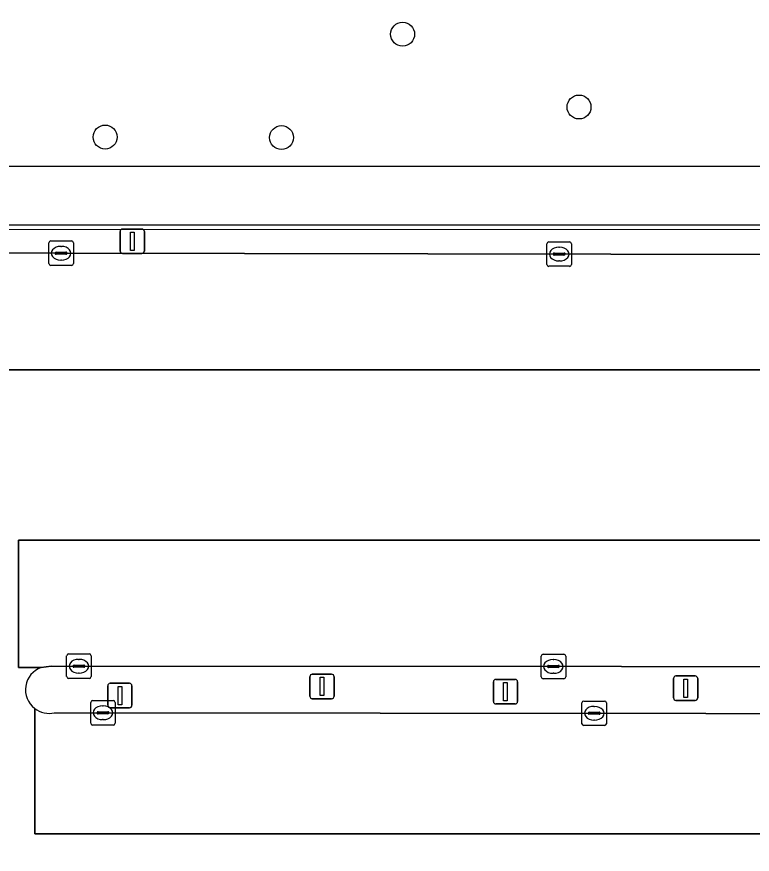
# Model space of a CAD drawing. Extents: x 160203 to 161530, y 379528 to 381797.
# Drawn here: x 161068.37 to 161098.44, y 380857.1 to 380891.34 of the extents above; entities that cross this region are included whole.
import ezdxf

# ---------------------------------------------------------------- set-up
doc = ezdxf.new("R2010")
doc.units = 0
for name, color, linetype in [('IMGEO_Berm_groen', 7, 'Continuous'), ('IMGEO_Boom', 7, 'Continuous'), ('IMGEO_Groenvoorziening', 7, 'Continuous'), ('IMGEO_Hek', 7, 'Continuous'), ('IMGEO_Kolk', 7, 'Continuous'), ('IMGEO_Lichtmast', 7, 'Continuous'), ('IMGEO_Parkeervlak_gesloten', 7, 'Continuous'), ('IMGEO_Rijbaan_lokaal_open', 7, 'Continuous'), ('IMGEO_Verkeersbordpaal', 7, 'Continuous'), ('IMGEO_Vlaggenmast', 7, 'Continuous'), ('IMGEO_Voetpad_open', 7, 'Continuous')]:
    doc.layers.add(name, color=color, linetype=linetype)

msp = doc.modelspace()

# ---------------------------------------------------------------- linework, layer by layer
at = {"layer": 'IMGEO_Berm_groen'}
for points in [[(161191.057, 380880.481), (161191.319, 380882.635), (161191.341, 380882.812), (161025.268, 380882.842)], [(161025.263, 380881.755), (161190.008, 380881.462)], [(161163.067, 380864.74), (161069.788, 380864.795), (161069.369, 380864.741)], [(161069.919, 380862.889), (161163.122, 380862.797)]]:
    msp.add_lwpolyline(points, dxfattribs=at)
for centre, radius, start, end in [((161069.7, 380863.832), 0.968, 110.0172, 232.2695), ((161069.7, 380863.831), 0.967, 232.2832, 283.0934)]:
    msp.add_arc(centre, radius, start, end, dxfattribs=at)
at = {"layer": 'IMGEO_Boom'}
for centre in [(161084.15, 380890.628), (161091.362, 380887.653), (161071.987, 380886.425), (161079.199, 380886.402)]:
    msp.add_circle(centre, 0.489, dxfattribs=at)
at = {"layer": 'IMGEO_Groenvoorziening'}
msp.add_lwpolyline([(161191.741, 380886.101), (161191.851, 380892.012), (161192.068, 380896.334), (161191.067, 380896.343), (161170.148, 380908.217), (161169.794, 380908.592), (161169.291, 380909.126), (161164.606, 380908.593), (161160.785, 380907.642), (161152.584, 380905.015), (161134.112, 380898.01), (161127.777, 380896.195), (161120.693, 380895.154), (161098.02, 380895.357), (161088.156, 380895.281), (161066.888, 380894.645), (161053.032, 380894.05), (161046.53, 380893.634), (161045.271, 380892.551), (161037.917, 380886.229), (161036.754, 380885.229), (161188.126, 380885.225)], dxfattribs=at)
at = {"layer": 'IMGEO_Hek'}
msp.add_lwpolyline([(161024.403, 380882.66), (161191.319, 380882.635)], dxfattribs=at)
at = {"layer": 'IMGEO_Kolk'}
for p, q in [((161069.687, 380881.25), (161069.687, 380882.102)), ((161069.762, 380882.176), (161070.614, 380882.176)), ((161070.175, 380881.956), (161070.2, 380881.956)), ((161070.688, 380882.102), (161070.688, 380881.25)), ((161090.051, 380881.214), (161090.051, 380882.066)), ((161090.126, 380882.14), (161090.978, 380882.14)), ((161091.052, 380882.066), (161091.052, 380881.214)), ((161069.946, 380881.67), (161069.946, 380881.682)), ((161070.384, 380881.633), (161069.986, 380881.633)), ((161069.989, 380881.719), (161070.387, 380881.719)), ((161070.43, 380881.682), (161070.43, 380881.67)), ((161090.31, 380881.634), (161090.31, 380881.646)), ((161090.748, 380881.597), (161090.35, 380881.597)), ((161090.353, 380881.683), (161090.751, 380881.683)), ((161090.539, 380881.92), (161090.564, 380881.92)), ((161090.794, 380881.646), (161090.794, 380881.634)), ((161070.198, 380881.396), (161070.173, 380881.396)), ((161090.562, 380881.36), (161090.537, 380881.36)), ((161070.614, 380881.176), (161069.762, 380881.176)), ((161090.978, 380881.14), (161090.126, 380881.14)), ((161070.415, 380864.367), (161070.415, 380865.219)), ((161070.49, 380865.293), (161071.342, 380865.293)), ((161071.416, 380865.219), (161071.416, 380864.367)), ((161089.815, 380864.356), (161089.815, 380865.208)), ((161089.89, 380865.282), (161090.742, 380865.282)), ((161090.816, 380865.208), (161090.816, 380864.356)), ((161070.717, 380864.836), (161071.115, 380864.836)), ((161070.903, 380865.073), (161070.928, 380865.073)), ((161090.117, 380864.825), (161090.515, 380864.825)), ((161090.303, 380865.062), (161090.328, 380865.062)), ((161070.674, 380864.787), (161070.674, 380864.799)), ((161071.112, 380864.75), (161070.714, 380864.75)), ((161070.926, 380864.513), (161070.901, 380864.513)), ((161071.158, 380864.799), (161071.158, 380864.787)), ((161090.074, 380864.776), (161090.074, 380864.788)), ((161090.512, 380864.739), (161090.114, 380864.739)), ((161090.326, 380864.502), (161090.301, 380864.502)), ((161090.558, 380864.788), (161090.558, 380864.776)), ((161071.342, 380864.293), (161070.49, 380864.293)), ((161090.742, 380864.282), (161089.89, 380864.282)), ((161071.398, 380862.462), (161071.398, 380863.314)), ((161071.473, 380863.388), (161072.325, 380863.388)), ((161071.886, 380863.168), (161071.911, 380863.168)), ((161072.399, 380863.314), (161072.399, 380862.462)), ((161091.483, 380862.442), (161091.483, 380863.294)), ((161091.558, 380863.368), (161092.41, 380863.368)), ((161091.971, 380863.148), (161091.996, 380863.148)), ((161092.484, 380863.294), (161092.484, 380862.442)), ((161071.657, 380862.882), (161071.657, 380862.894)), ((161072.095, 380862.845), (161071.697, 380862.845)), ((161071.7, 380862.931), (161072.098, 380862.931)), ((161072.141, 380862.894), (161072.141, 380862.882)), ((161091.742, 380862.862), (161091.742, 380862.874)), ((161092.18, 380862.825), (161091.782, 380862.825)), ((161091.785, 380862.911), (161092.183, 380862.911)), ((161092.226, 380862.874), (161092.226, 380862.862)), ((161071.909, 380862.608), (161071.884, 380862.608)), ((161091.994, 380862.588), (161091.969, 380862.588)), ((161072.325, 380862.388), (161071.473, 380862.388)), ((161092.41, 380862.368), (161091.558, 380862.368))]:
    msp.add_line(p, q, dxfattribs=at)
for points in [[(161069.687, 380881.25), (161069.687, 380882.102)], [(161069.762, 380882.176), (161070.614, 380882.176)], [(161070.688, 380882.102), (161070.688, 380881.25)], [(161090.051, 380881.214), (161090.051, 380882.066)], [(161090.126, 380882.14), (161090.978, 380882.14)], [(161091.052, 380882.066), (161091.052, 380881.214)], [(161070.614, 380881.176), (161069.762, 380881.176)], [(161090.978, 380881.14), (161090.126, 380881.14)], [(161070.415, 380864.367), (161070.415, 380865.219)], [(161070.49, 380865.293), (161071.342, 380865.293)], [(161071.416, 380865.219), (161071.416, 380864.367)], [(161089.815, 380864.356), (161089.815, 380865.208)], [(161089.89, 380865.282), (161090.742, 380865.282)], [(161090.816, 380865.208), (161090.816, 380864.356)], [(161071.342, 380864.293), (161070.49, 380864.293)], [(161090.742, 380864.282), (161089.89, 380864.282)], [(161071.398, 380862.462), (161071.398, 380863.314)], [(161071.473, 380863.388), (161072.325, 380863.388)], [(161072.399, 380863.314), (161072.399, 380862.462)], [(161091.483, 380862.442), (161091.483, 380863.294)], [(161091.558, 380863.368), (161092.41, 380863.368)], [(161092.484, 380863.294), (161092.484, 380862.442)], [(161072.325, 380862.388), (161071.473, 380862.388)], [(161092.41, 380862.368), (161091.558, 380862.368)]]:
    msp.add_lwpolyline(points, dxfattribs=at)
for centre, radius, start, end in [((161069.764, 380882.1), 0.0765, 91.552, 178.448), ((161069.764, 380882.1), 0.0765, 91.552, 178.448), ((161070.612, 380882.1), 0.0765, 1.552, 88.448), ((161070.612, 380882.1), 0.0765, 1.552, 88.448), ((161090.128, 380882.064), 0.0765, 91.552, 178.448), ((161090.128, 380882.064), 0.0765, 91.552, 178.448), ((161090.976, 380882.064), 0.0765, 1.552, 88.448), ((161090.976, 380882.064), 0.0765, 1.552, 88.448), ((161069.986, 380881.679), 0.0403, 85.8775, 175.7526), ((161069.983, 380881.669), 0.0366, 178.938, 274.7102), ((161070.387, 380881.676), 0.043, 264.8664, 352.4533), ((161070.391, 380881.681), 0.0386, 1.7309, 96.639), ((161090.35, 380881.643), 0.0403, 85.8775, 175.7526), ((161090.347, 380881.633), 0.0366, 178.938, 274.7102), ((161090.751, 380881.64), 0.043, 264.8664, 352.4533), ((161090.755, 380881.645), 0.0386, 1.7309, 96.639), ((161069.764, 380881.252), 0.0765, 181.552, 268.448), ((161069.764, 380881.252), 0.0765, 181.552, 268.448), ((161070.612, 380881.252), 0.0765, 271.552, 358.448), ((161070.612, 380881.252), 0.0765, 271.552, 358.448), ((161090.128, 380881.216), 0.0765, 181.552, 268.448), ((161090.128, 380881.216), 0.0765, 181.552, 268.448), ((161090.976, 380881.216), 0.0765, 271.552, 358.448), ((161090.976, 380881.216), 0.0765, 271.552, 358.448), ((161070.492, 380865.217), 0.0765, 91.552, 178.448), ((161070.492, 380865.217), 0.0765, 91.552, 178.448), ((161071.34, 380865.217), 0.0765, 1.552, 88.448), ((161071.34, 380865.217), 0.0765, 1.552, 88.448), ((161089.892, 380865.206), 0.0765, 91.552, 178.448), ((161089.892, 380865.206), 0.0765, 91.552, 178.448), ((161090.74, 380865.206), 0.0765, 1.552, 88.448), ((161090.74, 380865.206), 0.0765, 1.552, 88.448), ((161070.714, 380864.796), 0.0403, 85.8775, 175.7526), ((161071.119, 380864.798), 0.0386, 1.7309, 96.639), ((161090.114, 380864.785), 0.0403, 85.8775, 175.7526), ((161090.519, 380864.787), 0.0386, 1.7309, 96.639), ((161070.711, 380864.786), 0.0366, 178.938, 274.7102), ((161071.115, 380864.793), 0.043, 264.8664, 352.4533), ((161090.111, 380864.775), 0.0366, 178.938, 274.7102), ((161090.515, 380864.782), 0.043, 264.8664, 352.4533), ((161070.492, 380864.369), 0.0765, 181.552, 268.448), ((161070.492, 380864.369), 0.0765, 181.552, 268.448), ((161071.34, 380864.369), 0.0765, 271.552, 358.448), ((161071.34, 380864.369), 0.0765, 271.552, 358.448), ((161089.892, 380864.358), 0.0765, 181.552, 268.448), ((161089.892, 380864.358), 0.0765, 181.552, 268.448), ((161090.74, 380864.358), 0.0765, 271.552, 358.448), ((161090.74, 380864.358), 0.0765, 271.552, 358.448), ((161071.475, 380863.312), 0.0765, 91.552, 178.448), ((161071.475, 380863.312), 0.0765, 91.552, 178.448), ((161072.323, 380863.312), 0.0765, 1.552, 88.448), ((161072.323, 380863.312), 0.0765, 1.552, 88.448), ((161091.56, 380863.292), 0.0765, 91.552, 178.448), ((161091.56, 380863.292), 0.0765, 91.552, 178.448), ((161092.408, 380863.292), 0.0765, 1.552, 88.448), ((161092.408, 380863.292), 0.0765, 1.552, 88.448), ((161071.697, 380862.891), 0.0403, 85.8775, 175.7526), ((161071.694, 380862.881), 0.0366, 178.938, 274.7102), ((161072.098, 380862.888), 0.043, 264.8664, 352.4533), ((161072.102, 380862.893), 0.0386, 1.7309, 96.639), ((161091.782, 380862.871), 0.0403, 85.8775, 175.7526), ((161091.779, 380862.861), 0.0366, 178.938, 274.7102), ((161092.183, 380862.868), 0.043, 264.8664, 352.4533), ((161092.187, 380862.873), 0.0386, 1.7309, 96.639), ((161071.475, 380862.464), 0.0765, 181.552, 268.448), ((161071.475, 380862.464), 0.0765, 181.552, 268.448), ((161072.323, 380862.464), 0.0765, 271.552, 358.448), ((161072.323, 380862.464), 0.0765, 271.552, 358.448), ((161091.56, 380862.444), 0.0765, 181.552, 268.448), ((161091.56, 380862.444), 0.0765, 181.552, 268.448), ((161092.408, 380862.444), 0.0765, 271.552, 358.448), ((161092.408, 380862.444), 0.0765, 271.552, 358.448)]:
    msp.add_arc(centre, radius, start, end, dxfattribs=at)
for centre, major_axis, ratio, start_param, end_param in [((161070.174, 380881.676), (-0.387, 0.002), 0.722429, 4.712389, 7.853982), ((161070.199, 380881.676), (-0.39, 0.002), 0.717154, 1.570796, 4.712389), ((161090.538, 380881.64), (-0.387, 0.002), 0.722429, 4.712389, 7.853982), ((161090.563, 380881.64), (-0.39, 0.002), 0.717154, 1.570796, 4.712389), ((161070.902, 380864.793), (-0.387, 0.002), 0.722429, 4.712389, 7.853982), ((161070.927, 380864.793), (-0.39, 0.002), 0.717154, 1.570796, 4.712389), ((161090.302, 380864.782), (-0.387, 0.002), 0.722429, 4.712389, 7.853982), ((161090.327, 380864.782), (-0.39, 0.002), 0.717154, 1.570796, 4.712389), ((161071.885, 380862.888), (-0.387, 0.002), 0.722429, 4.712389, 7.853982), ((161071.91, 380862.888), (-0.39, 0.002), 0.717154, 1.570796, 4.712389), ((161091.97, 380862.868), (-0.387, 0.002), 0.722429, 4.712389, 7.853982), ((161091.995, 380862.868), (-0.39, 0.002), 0.717154, 1.570796, 4.712389)]:
    msp.add_ellipse(centre, major_axis=major_axis, ratio=ratio, start_param=start_param, end_param=end_param, dxfattribs=at)
at = {"layer": 'IMGEO_Lichtmast'}
for p, q in [((161072.701, 380882.665), (161073.491, 380882.665)), ((161073.491, 380882.665), (161072.701, 380882.665)), ((161072.601, 380881.765), (161072.601, 380882.565)), ((161072.601, 380882.565), (161072.601, 380881.765)), ((161073.591, 380882.565), (161073.591, 380881.765)), ((161073.591, 380881.765), (161073.591, 380882.565)), ((161073.491, 380881.665), (161072.701, 380881.665)), ((161072.701, 380881.665), (161073.491, 380881.665)), ((161087.86, 380863.352), (161087.86, 380864.152)), ((161087.86, 380864.152), (161087.86, 380863.352)), ((161087.96, 380864.252), (161088.75, 380864.252)), ((161088.75, 380864.252), (161087.96, 380864.252)), ((161088.85, 380864.152), (161088.85, 380863.352)), ((161088.85, 380863.352), (161088.85, 380864.152)), ((161088.75, 380863.252), (161087.96, 380863.252)), ((161087.96, 380863.252), (161088.75, 380863.252))]:
    msp.add_line(p, q, dxfattribs=at)
for points in [[(161073.021, 380882.54), (161073.171, 380882.54), (161073.171, 380881.79), (161073.021, 380881.79), (161073.021, 380882.54)], [(161088.28, 380864.127), (161088.43, 380864.127), (161088.43, 380863.377), (161088.28, 380863.377), (161088.28, 380864.127)]]:
    msp.add_lwpolyline(points, dxfattribs=at)
for centre, start, end in [((161072.701, 380882.565), 90, 180), ((161072.701, 380882.565), 90, 180), ((161073.491, 380882.565), 0, 90), ((161073.491, 380882.565), 360, 90), ((161072.701, 380881.765), 180, 270), ((161072.701, 380881.765), 180, 270), ((161073.491, 380881.765), 270, 0), ((161073.491, 380881.765), 270, 0), ((161087.96, 380864.152), 90, 180), ((161087.96, 380864.152), 90, 180), ((161088.75, 380864.152), 0, 90), ((161088.75, 380864.152), 360, 90), ((161087.96, 380863.352), 180, 270), ((161087.96, 380863.352), 180, 270), ((161088.75, 380863.352), 270, 0), ((161088.75, 380863.352), 270, 0)]:
    msp.add_arc(centre, 0.1, start, end, dxfattribs=at)
at = {"layer": 'IMGEO_Parkeervlak_gesloten'}
for points in [[(161190.008, 380881.462), (161025.263, 380881.755)], [(161024.332, 380881.333), (161024.332, 380876.912), (161190.893, 380876.912), (161191.057, 380880.481)], [(161069.108, 380863.066), (161069.108, 380857.943), (161164.402, 380857.943), (161164.402, 380869.951), (161068.443, 380869.951), (161068.443, 380864.741), (161069.369, 380864.741), (161069.788, 380864.795), (161163.067, 380864.74)], [(161163.122, 380862.797), (161069.919, 380862.889)]]:
    msp.add_lwpolyline(points, dxfattribs=at)
msp.add_arc((161069.7, 380863.831), 0.967, 232.2832, 283.0934, dxfattribs=at)
at = {"layer": 'IMGEO_Rijbaan_lokaal_open'}
for points in [[(161168.832, 380845.637), (161168.832, 380851.085), (161181.899, 380851.085), (161181.899, 380858.079), (161169.414, 380857.943), (161169.414, 380863.195), (161169.414, 380864.082), (161169.414, 380869.951), (161190.574, 380869.951), (161190.893, 380876.912), (161024.332, 380876.912), (161024.332, 380881.333), (161024.208, 380881.179), (161010.548, 380853.369), (161008.225, 380848.64), (161000.089, 380832.075), (161050.739, 380832.156), (161050.659, 380826.754), (161049.884, 380826.754)], [(161069.369, 380864.741), (161068.443, 380864.741), (161068.443, 380869.951), (161164.402, 380869.951), (161164.402, 380857.943), (161069.108, 380857.943)], [(161069.108, 380857.943), (161069.108, 380863.066)]]:
    msp.add_lwpolyline(points, dxfattribs=at)
msp.add_arc((161069.7, 380863.832), 0.968, 110.0172, 232.2695, dxfattribs=at)
at = {"layer": 'IMGEO_Verkeersbordpaal'}
for p, q in [((161072.095, 380863.194), (161072.095, 380863.994)), ((161072.095, 380863.994), (161072.095, 380863.194)), ((161072.195, 380864.094), (161072.985, 380864.094)), ((161072.985, 380864.094), (161072.195, 380864.094)), ((161073.085, 380863.994), (161073.085, 380863.194)), ((161073.085, 380863.194), (161073.085, 380863.994)), ((161072.985, 380863.094), (161072.195, 380863.094)), ((161072.195, 380863.094), (161072.985, 380863.094))]:
    msp.add_line(p, q, dxfattribs=at)
msp.add_lwpolyline([(161072.515, 380863.969), (161072.665, 380863.969), (161072.665, 380863.219), (161072.515, 380863.219), (161072.515, 380863.969)], dxfattribs=at)
for centre, start, end in [((161072.195, 380863.994), 90, 180), ((161072.195, 380863.994), 90, 180), ((161072.985, 380863.994), 0, 90), ((161072.985, 380863.994), 360, 90), ((161072.195, 380863.194), 180, 270), ((161072.195, 380863.194), 180, 270), ((161072.985, 380863.194), 270, 0), ((161072.985, 380863.194), 270, 0)]:
    msp.add_arc(centre, 0.1, start, end, dxfattribs=at)
at = {"layer": 'IMGEO_Vlaggenmast'}
for p, q in [((161080.457, 380864.464), (161081.247, 380864.464)), ((161081.247, 380864.464), (161080.457, 380864.464)), ((161080.357, 380863.564), (161080.357, 380864.364)), ((161080.357, 380864.364), (161080.357, 380863.564)), ((161081.347, 380864.364), (161081.347, 380863.564)), ((161081.347, 380863.564), (161081.347, 380864.364)), ((161095.224, 380863.494), (161095.224, 380864.294)), ((161095.224, 380864.294), (161095.224, 380863.494)), ((161095.324, 380864.394), (161096.114, 380864.394)), ((161096.114, 380864.394), (161095.324, 380864.394)), ((161096.214, 380864.294), (161096.214, 380863.494)), ((161096.214, 380863.494), (161096.214, 380864.294)), ((161081.247, 380863.464), (161080.457, 380863.464)), ((161080.457, 380863.464), (161081.247, 380863.464)), ((161096.114, 380863.394), (161095.324, 380863.394)), ((161095.324, 380863.394), (161096.114, 380863.394))]:
    msp.add_line(p, q, dxfattribs=at)
for points in [[(161080.777, 380864.339), (161080.927, 380864.339), (161080.927, 380863.589), (161080.777, 380863.589), (161080.777, 380864.339)], [(161095.644, 380864.269), (161095.794, 380864.269), (161095.794, 380863.519), (161095.644, 380863.519), (161095.644, 380864.269)]]:
    msp.add_lwpolyline(points, dxfattribs=at)
for centre, start, end in [((161080.457, 380864.364), 90, 180), ((161080.457, 380864.364), 90, 180), ((161081.247, 380864.364), 0, 90), ((161081.247, 380864.364), 360, 90), ((161095.324, 380864.294), 90, 180), ((161095.324, 380864.294), 90, 180), ((161096.114, 380864.294), 0, 90), ((161096.114, 380864.294), 360, 90), ((161080.457, 380863.564), 180, 270), ((161080.457, 380863.564), 180, 270), ((161081.247, 380863.564), 270, 0), ((161081.247, 380863.564), 270, 0), ((161095.324, 380863.494), 180, 270), ((161095.324, 380863.494), 180, 270), ((161096.114, 380863.494), 270, 0), ((161096.114, 380863.494), 270, 0)]:
    msp.add_arc(centre, 0.1, start, end, dxfattribs=at)
at = {"layer": 'IMGEO_Voetpad_open'}
for points in [[(161021.459, 380882.867), (161025.268, 380882.842), (161191.341, 380882.812), (161191.486, 380884.007), (161191.741, 380886.101)], [(161188.126, 380885.225), (161036.754, 380885.229)]]:
    msp.add_lwpolyline(points, dxfattribs=at)

doc.saveas('drawing.dxf')
